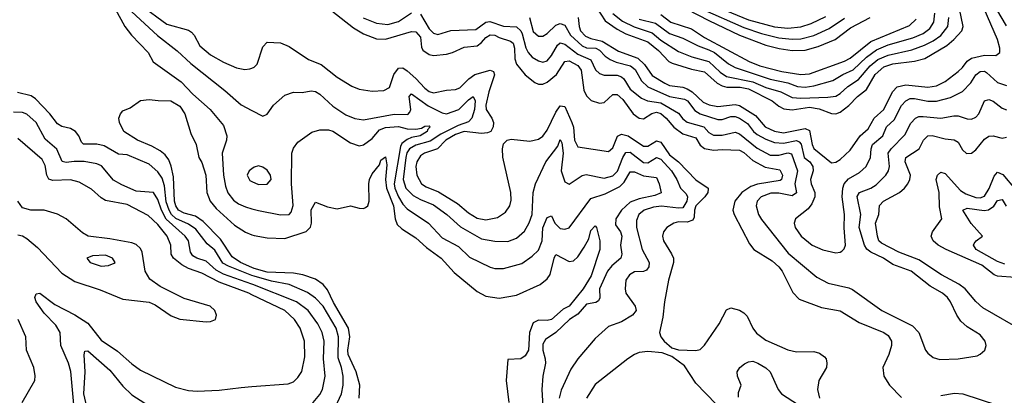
# Model space of a CAD drawing. Header units: inches. Extents: x 1305375 to 1407406, y 744550 to 841633.
# Tile 429 of 509: x 1368938 to 1373440, y 834183 to 835901. Entities that reach past the tile are written whole.
import ezdxf

# ---------------------------------------------------------------- set-up
doc = ezdxf.new("R2010")
doc.units = ezdxf.units.IN
doc.header["$MEASUREMENT"] = 0
doc.layers.add('B3863', color=7, linetype='Continuous')
doc.layers.add('B3873', color=7, linetype='Continuous')

msp = doc.modelspace()

# ---------------------------------------------------------------- linework, layer by layer
at = {"layer": 'B3863', "color": 5}
for points, elevation in [([(1369490, 835968.2), (1369610, 835879.9), (1369710, 835852), (1369723.7, 835843.7), (1369735.7, 835830), (1369761.6, 835781.6), (1369810, 835739.6), (1369870, 835705.9), (1369930, 835679.8), (1369967, 835673), (1369990, 835675.4), (1370000, 835679.2)], 1280), ([(1369374.7, 835950), (1369418.5, 835870), (1369449.4, 835830), (1369525.1, 835750), (1369547.9, 835707.9), (1369676.6, 835616.6), (1369730, 835559.7), (1369809.1, 835490), (1369870, 835417.4), (1369885.1, 835370), (1369882.9, 835350), (1369863.1, 835290), (1369869.7, 835190), (1369878.9, 835138.9), (1369889.4, 835109.4), (1369914.9, 835074.9), (1369938.1, 835058.1), (1369970, 835044.4), (1370000, 835035.9)], 1240), ([(1369450, 835936.8), (1369568.1, 835828.1), (1369658.2, 835758.2), (1369719.8, 835699.9), (1369876.5, 835576.5), (1369950, 835510.8), (1370000, 835485.2)], 1260), ([(1370000, 834731.2), (1369892.8, 834772.8), (1369867.4, 834787.4), (1369830, 834847.3), (1369795.6, 834875.6), (1369743, 834943), (1369710, 834966.2), (1369651.5, 834991.5), (1369632.3, 835010), (1369620.7, 835030), (1369608.3, 835068.3), (1369600.6, 835140.6), (1369590, 835175.3), (1369570, 835205.6), (1369530, 835239.4), (1369430, 835282.5), (1369390, 835285.3), (1369324.5, 835324.5), (1369290.9, 835330.9), (1369230, 835331.6), (1369220.3, 835340.3), (1369208.2, 835370), (1369193.6, 835390), (1369170, 835402.4), (1369130, 835412.7), (1369110, 835424.1), (1369075.1, 835470), (1369010, 835538.4), (1368990, 835552.3), (1368927.5, 835567.5)], 1240), ([(1370000, 834767), (1369947.6, 834790), (1369910, 834815.4), (1369856.5, 834896.5), (1369777.3, 834977.3), (1369742.3, 835002.3), (1369690, 835016.5), (1369664.4, 835030), (1369651.1, 835050), (1369645.4, 835070), (1369641.4, 835181.4), (1369631.2, 835231.2), (1369619.9, 835259.9), (1369602.5, 835282.5), (1369580.6, 835300.6), (1369542.8, 835322.8), (1369475.8, 835350), (1369414, 835390), (1369393.5, 835430), (1369391.2, 835450), (1369398.9, 835470), (1369410, 835483.1), (1369442.9, 835497.1), (1369490, 835531), (1369530, 835536), (1369570.5, 835530.5), (1369629.7, 835530.3), (1369670, 835505.5), (1369693.1, 835470), (1369720.2, 835380.3), (1369745.5, 835330), (1369757.6, 835270), (1369770, 835247.3), (1369789.1, 835190), (1369794, 835110), (1369808.6, 835070), (1369836.8, 835036.8), (1369920.7, 834960.7), (1369970, 834928.5), (1370000, 834917.4)], 1220), ([(1370000, 834691.5), (1369870, 834736.5), (1369835.6, 834755.6), (1369790, 834796.7), (1369748.1, 834810), (1369730, 834820.7), (1369718.2, 834838.2), (1369709.5, 834890), (1369694.1, 834910), (1369607.8, 834987.8), (1369585.9, 835030), (1369570, 835078.6), (1369550, 835109.9), (1369470, 835116.8), (1369405, 835145), (1369367.4, 835167.4), (1369312.1, 835232.1), (1369290, 835241.4), (1369232, 835252), (1369187.4, 835252.6), (1369150, 835247.5), (1369132.7, 835252.7), (1369108.3, 835308.3), (1369054.7, 835354.7), (1369013.7, 835430), (1368970, 835469.2), (1368950, 835475.9), (1368910, 835478.5)], 1260), ([(1370000, 834642.7), (1369985, 834650), (1369850, 834700.5), (1369770, 834742), (1369710, 834762.4), (1369679.8, 834779.8), (1369641.2, 834810), (1369630, 834829), (1369629.6, 834870), (1369612.1, 834910), (1369570, 834964.5), (1369525.4, 835005.4), (1369430, 835055.2), (1369330, 835074.1), (1369310, 835085.6), (1369266.1, 835126.1), (1369210, 835157.7), (1369170, 835168.9), (1369090, 835164.8), (1369070.7, 835170.7), (1369061.9, 835190), (1369054.6, 835234.6), (1369040.8, 835260.8), (1368930, 835357.2)], 1280), ([(1370000, 835219.3), (1369987.2, 835210), (1369978, 835190), (1369990, 835164.9), (1370000, 835160.6)], 1260), ([(1368930, 834917.1), (1368950, 834912), (1368970, 834900.3), (1369018.5, 834858.5), (1369130, 834741.3), (1369190, 834702.7), (1369305.3, 834665.3), (1369410, 834623.3), (1369530, 834608.4), (1369556.7, 834596.7), (1369630, 834545.6), (1369670, 834531.2), (1369790, 834518.4), (1369810, 834519.7), (1369833, 834530), (1369838, 834550), (1369829.8, 834570), (1369808.3, 834590), (1369690, 834625.2), (1369580.1, 834680.1), (1369533.4, 834713.4), (1369511.3, 834751.3), (1369498, 834838), (1369490, 834854.2), (1369470, 834873), (1369450, 834880.9), (1369350, 834898.6), (1369251.2, 834911.2), (1369225.2, 834925.2), (1369150.5, 834990), (1369110, 835011.5), (1369050, 835029.1), (1368989, 835029), (1368950, 835040.7), (1368929.9, 835070)], 1320), ([(1369189.9, 834090.1), (1369171.2, 834291.2), (1369161.4, 834330), (1369126.2, 834410), (1369123.1, 834470), (1369102.9, 834502.9), (1369050, 834558.5), (1369013.1, 834610), (1369007.7, 834630), (1369013.2, 834646.8), (1369030, 834650.1), (1369098.5, 834598.6), (1369190, 834550.7), (1369250, 834512.5), (1369310, 834435.5), (1369385.5, 834385.5), (1369450, 834326.3), (1369490, 834297.6), (1369650, 834219.7), (1369710, 834205.4), (1369750, 834202.2), (1369850, 834206.7), (1369950, 834219.1), (1370000, 834222.7)], 1280), ([(1368949.1, 834150), (1369006.6, 834250), (1369008.3, 834271.7), (1369002.2, 834310), (1368968.9, 834390), (1368965.8, 834450), (1368930.7, 834530)], 1320), ([(1369259, 834070), (1369231.3, 834190), (1369237, 834290), (1369232.6, 834367.4), (1369236, 834384), (1369250, 834386), (1369350, 834298.1), (1369410, 834224.6), (1369450, 834185.2), (1369510, 834146.7)], 1260)]:
    msp.add_lwpolyline(points, dxfattribs=dict(at, elevation=elevation))
at = {"layer": 'B3863', "color": 5, "elevation": 1340}
msp.add_lwpolyline([(1369330, 834824), (1369270, 834820.9), (1369244.4, 834810), (1369259.5, 834790), (1369310, 834773), (1369343.6, 834776.4), (1369370, 834787.2), (1369374, 834790), (1369362.6, 834810)], close=True, dxfattribs=at)
at = {"layer": 'B3873', "color": 5}
for points, elevation in [([(1373450, 835871.9), (1373406.9, 835946.9), (1373398.2, 835990), (1373401.9, 836030), (1373408.5, 836050), (1373454.2, 836110)], 1360), ([(1370330, 835968.8), (1370463.9, 835863.9), (1370510, 835835.9), (1370570, 835812.4), (1370610.9, 835810.9), (1370730, 835846.7), (1370750, 835845.6), (1370770, 835821.2), (1370774.9, 835774.9), (1370781.9, 835761.9), (1370810, 835741.7), (1370830, 835737.5), (1370890, 835742.7), (1370916.8, 835750), (1370970, 835774.4), (1371030, 835781.6), (1371050, 835796.4), (1371070, 835819.4), (1371090, 835832.1), (1371110, 835829.2), (1371130, 835818.5), (1371182.8, 835802.8), (1371193.9, 835793.9), (1371200.1, 835770), (1371202.3, 835722.3), (1371210, 835696.8), (1371248.9, 835648.9), (1371293.2, 835613.2), (1371310, 835605.5), (1371330, 835605.5), (1371350, 835615.2), (1371393.1, 835650), (1371430, 835710), (1371450, 835713), (1371490.9, 835690.9), (1371505.5, 835670), (1371517.9, 835577.9), (1371530, 835552.2), (1371551.8, 835531.8), (1371590, 835519), (1371610, 835521.2), (1371650, 835558.6), (1371670, 835558.7), (1371696.3, 835536.3), (1371742.9, 835470), (1371770, 835450.6), (1371790, 835448), (1371828.6, 835471.4), (1371850, 835477.1), (1371870, 835471.1), (1371894.5, 835450), (1371929, 835409), (1371970, 835377.9), (1372030, 835361.1), (1372050, 835327), (1372070, 835311.6), (1372110, 835304.3), (1372150, 835307.2), (1372230, 835303.6), (1372250, 835293.3), (1372290, 835256.2), (1372346.9, 835226.9), (1372413.8, 835213.8), (1372426.3, 835190), (1372421.8, 835170), (1372415.3, 835164.7), (1372312.2, 835147.8), (1372281.8, 835138.2), (1372240.5, 835110), (1372208, 835070), (1372199.1, 835030), (1372204.9, 835010), (1372275.2, 834875.2), (1372295.5, 834850), (1372378.6, 834798.6), (1372410, 834770.1), (1372424.3, 834750), (1372472.7, 834652.7), (1372502.5, 834622.5), (1372604.9, 834584.9), (1372690, 834569), (1372776.3, 834516.3), (1372890, 834470.5), (1372910, 834456.4), (1372924.7, 834430), (1372925.1, 834410), (1372912.7, 834370), (1372885.2, 834310), (1372889.3, 834270), (1372915.8, 834230), (1372970, 834173.6)], 1320), ([(1372090, 835974), (1372270, 835899.6), (1372390, 835867.5), (1372450, 835862.4), (1372510, 835868), (1372556.7, 835883.3), (1372624, 835916)], 1560), ([(1370509, 835909), (1370570, 835884.3), (1370621.7, 835878.3), (1370670, 835892.3), (1370730, 835931.8)], 1340), ([(1370770, 835926.1), (1370810, 835858.4), (1370830, 835838.5), (1370850, 835832.3), (1370910, 835851.9), (1371023.7, 835856.3), (1371070, 835889.7), (1371087.8, 835892.2), (1371150, 835871.6), (1371210, 835867.3), (1371230, 835850.1), (1371236.3, 835836.3), (1371251.7, 835771.7), (1371262.7, 835750), (1371281.9, 835730), (1371310, 835711.8), (1371330, 835706.3), (1371350, 835712.1), (1371370, 835736.8), (1371396.5, 835783.5), (1371410, 835794.1), (1371430, 835789), (1371490, 835743), (1371550, 835717.5), (1371571.1, 835671.1), (1371590, 835654.4), (1371610, 835646.9), (1371670, 835646.3), (1371690, 835639.9), (1371701, 835630), (1371730, 835583.1), (1371781.1, 835541.1), (1371809.2, 835529.2), (1371870, 835520.4), (1371950, 835473.1), (1371970, 835447.2), (1371990, 835431.7), (1372066.4, 835410), (1372090, 835385.5), (1372110, 835372.1), (1372150, 835372.1), (1372210, 835386.3), (1372230, 835379.3), (1372310, 835313.5), (1372370, 835281.6), (1372410, 835280.5), (1372450, 835291.6), (1372467.4, 835287.4), (1372495.4, 835210), (1372482.9, 835150), (1372490.7, 835109.3), (1372470, 835095.4), (1372410, 835107.5), (1372372.3, 835107.7), (1372328, 835090), (1372310.1, 835070), (1372305.1, 835050), (1372316.6, 835010), (1372330, 834986.7), (1372452.5, 834832.5), (1372582.9, 834722.9), (1372635.6, 834695.6), (1372730, 834674.5), (1372746.9, 834666.9), (1372879.7, 834570), (1373020.8, 834500.8), (1373050.2, 834470), (1373080.2, 834390), (1373090, 834375.3), (1373115.9, 834355.9), (1373146.2, 834346.2), (1373230, 834349.4), (1373315.9, 834364.1), (1373330, 834370.4), (1373351.5, 834390), (1373357.4, 834410), (1373353.3, 834430), (1373330, 834459.3), (1373270, 834496.8), (1373242.4, 834522.4), (1373223.4, 834550), (1373194.9, 834610), (1373181, 834630), (1373157.3, 834650), (1373101.9, 834681.9), (1373014.3, 834750), (1372930, 834780.5), (1372888.7, 834810), (1372830, 834837.6), (1372811.7, 834851.7), (1372800.8, 834870), (1372776.6, 834950), (1372784.1, 835010), (1372768.1, 835091.9), (1372778.6, 835110), (1372830.5, 835129.5), (1372855.1, 835144.9), (1372898.8, 835190), (1372911.1, 835210), (1372915.9, 835230), (1372909.7, 835290.3), (1372922.6, 835310), (1372985.8, 835374.2), (1373013.2, 835426.8), (1373034, 835450), (1373050, 835457.4), (1373070, 835458.4), (1373150.3, 835449.7), (1373210, 835461.1), (1373230, 835460.4), (1373270, 835447.5), (1373290, 835446), (1373310, 835454.5), (1373323.7, 835470), (1373350, 835530.2), (1373370, 835535.9), (1373390, 835527.5), (1373430, 835495.8), (1373450, 835488.9)], 1340), ([(1371491, 835910), (1371495.7, 835870), (1371502.8, 835850), (1371525.7, 835825.7), (1371550, 835814), (1371602.2, 835802.2), (1371676.3, 835756.3), (1371764.5, 835724.5), (1371795.6, 835695.6), (1371830, 835645.6), (1371888.5, 835610), (1371910, 835599.9), (1371970, 835591.7), (1371990, 835584.4), (1372013.8, 835570), (1372063.8, 835523.8), (1372090.7, 835510.7), (1372130, 835503.6), (1372210, 835512.4), (1372230, 835508), (1372302.9, 835462.9), (1372347.1, 835410), (1372390, 835390.3), (1372430, 835383.7), (1372530, 835402.4), (1372550, 835393.4), (1372562.1, 835330), (1372570, 835311.6), (1372650, 835245.8), (1372670, 835248.4), (1372690, 835260.6), (1372736.3, 835303.7), (1372781.3, 835370), (1372817.9, 835402.1), (1372844.8, 835450), (1372890, 835490), (1372928.8, 835571.2), (1372950, 835593.5), (1372990, 835602.9), (1373090, 835591.9), (1373130, 835598.6), (1373170, 835618.3), (1373230, 835663.1), (1373250, 835682), (1373270, 835711.6), (1373290, 835725), (1373350, 835738.4), (1373402.4, 835737.6), (1373419.3, 835750), (1373420.6, 835770), (1373409.5, 835810), (1373348.5, 835950)], 1380), ([(1371575.9, 835955.9), (1371614.7, 835894.7), (1371670, 835856.6), (1371710, 835836), (1371810, 835799.6), (1371859.6, 835759.6), (1371906.2, 835710), (1371921.5, 835701.5), (1372010, 835674.4), (1372070, 835662.3), (1372127, 835610), (1372150, 835597.7), (1372172.3, 835592.3), (1372232.6, 835592.6), (1372270, 835584), (1372379.3, 835530), (1372410, 835504.8), (1372432.9, 835492.9), (1372470, 835489), (1372550, 835499.9), (1372593.6, 835493.6), (1372650, 835471.2), (1372670, 835469.7), (1372690, 835478), (1372730, 835507.9), (1372768.5, 835550), (1372810, 835581.3), (1372850.5, 835650), (1372890, 835684.5), (1372930, 835699.1), (1373029.7, 835710.3), (1373076.4, 835723.6), (1373177.3, 835782.7), (1373210.3, 835810), (1373246.3, 835850), (1373252.3, 835870), (1373235.4, 835950)], 1420), ([(1371650, 835929.4), (1371694.3, 835894.3), (1371747.4, 835867.4), (1371830, 835840.2), (1371870, 835807.3), (1371950, 835754.6), (1372011.2, 835731.2), (1372090, 835709.2), (1372140.4, 835660.4), (1372170, 835641.4), (1372290, 835615.9), (1372350, 835589.8), (1372418.3, 835570), (1372470, 835544.8), (1372510, 835541.9), (1372634, 835546), (1372670, 835551.3), (1372690, 835563.1), (1372724.8, 835595.2), (1372773.6, 835626.4), (1372826.8, 835690), (1372862.1, 835717.9), (1372910, 835738.5), (1373017.3, 835762.7), (1373075.9, 835784.1), (1373115.9, 835804.1), (1373150, 835828.7), (1373181.5, 835870), (1373187.5, 835910)], 1440), ([(1371770, 835902.5), (1371845.1, 835885.1), (1371910, 835837.5), (1371970, 835816.2), (1372040.5, 835780.5), (1372090, 835763.3), (1372114.5, 835750), (1372178.5, 835698.5), (1372210, 835681.6), (1372370, 835628.7), (1372450, 835612.5), (1372495.1, 835595.1), (1372530, 835592.8), (1372570, 835598.7), (1372656.7, 835623.3), (1372701.5, 835650), (1372750, 835671.7), (1372809.9, 835730), (1372856.6, 835763.4), (1372910, 835786), (1373022, 835818), (1373070, 835837.6), (1373100, 835860), (1373117.6, 835890), (1373122.9, 835930)], 1460), ([(1371870, 835924.6), (1371915, 835890), (1372010, 835859.3), (1372070, 835818.5), (1372273.8, 835710), (1372323.2, 835690), (1372423.1, 835663.1), (1372510, 835650.1), (1372550, 835652.7), (1372710, 835711.7), (1372735.5, 835724.5), (1372830, 835800.2), (1373006.5, 835873.5), (1373037.4, 835902.6)], 1480), ([(1371989.2, 835949.2), (1372090, 835896.6), (1372230, 835829.8), (1372350, 835784.9), (1372410.6, 835769.4), (1372470, 835760.2), (1372530, 835761.7), (1372590, 835777.9), (1372667.2, 835810), (1372737, 835863), (1372827.7, 835910)], 1520), ([(1372055.9, 835950), (1372250, 835864.3), (1372330, 835836.9), (1372410, 835817.8), (1372470, 835811), (1372510, 835812.5), (1372570, 835828.9), (1372639.6, 835860.4), (1372710, 835907.3)], 1540), ([(1371269.4, 835910), (1371286.6, 835846.6), (1371310, 835825.4), (1371330, 835824.8), (1371350, 835837.1), (1371390, 835875), (1371410, 835883.1), (1371430, 835875.8), (1371456.5, 835830), (1371510, 835780.7), (1371530, 835772.7), (1371572.5, 835770), (1371590, 835761.3), (1371614.6, 835734.6), (1371637.9, 835717.9), (1371666.1, 835706.1), (1371731.6, 835690), (1371753.1, 835673.1), (1371780.8, 835620.8), (1371810, 835593.3), (1371910, 835549.1), (1371977.6, 835537.6), (1371991.3, 835530), (1372025.2, 835485.2), (1372049.5, 835470), (1372130, 835444), (1372150, 835443.9), (1372190, 835457.3), (1372210, 835458), (1372230, 835451), (1372266.6, 835426.6), (1372293.8, 835390), (1372310, 835375.7), (1372350, 835354.3), (1372390, 835339.6), (1372430, 835335.8), (1372490, 835347.9), (1372502.8, 835342.8), (1372511.7, 835331.7), (1372525.4, 835270), (1372551.4, 835250), (1372565, 835230), (1372565.8, 835210), (1372554.6, 835170), (1372557.5, 835150), (1372574.4, 835110), (1372574.2, 835090), (1372560.8, 835059.2), (1372543.9, 835036.1), (1372485.2, 834990), (1372478.8, 834970), (1372484, 834950), (1372512, 834910), (1372561.3, 834870), (1372610, 834848.7), (1372670, 834835.2), (1372690, 834836.9), (1372698, 834842), (1372708, 834852), (1372714.1, 834870), (1372708.1, 834948.1), (1372710.3, 835010), (1372699.2, 835090), (1372701.4, 835130), (1372708.7, 835150), (1372727.6, 835172.4), (1372778.6, 835201.4), (1372808, 835230), (1372828.4, 835270), (1372831.1, 835310), (1372838.2, 835330), (1372885.7, 835370), (1372902.4, 835410), (1372937, 835443), (1372970, 835507.5), (1372989.7, 835530.3), (1373010, 835540.1), (1373030, 835540.7), (1373090, 835528.7), (1373130, 835528.2), (1373194.8, 835545.2), (1373250, 835572.5), (1373287.6, 835612.4), (1373310.9, 835649.1), (1373330, 835664.4), (1373350, 835664.5), (1373359.3, 835659.3), (1373410, 835613.3), (1373450, 835599.8)], 1360), ([(1370000, 835679.2), (1370010, 835682.9), (1370023.1, 835696.9), (1370050, 835776.5), (1370070, 835798.5), (1370130, 835795), (1370170, 835777.6), (1370259, 835719), (1370316.2, 835696.2), (1370390, 835638.4), (1370456.9, 835596.9), (1370490, 835582.5), (1370550, 835574.4), (1370602.7, 835577.3), (1370628.7, 835591.3), (1370648.9, 835650), (1370670, 835679.4), (1370690, 835680.5), (1370710, 835666.7), (1370750, 835631.4), (1370790, 835587.2), (1370810, 835572.6), (1370830, 835566.5), (1370890, 835578.9), (1370930, 835580.9), (1370950, 835589.6), (1370991.4, 835630), (1371018.9, 835650), (1371090, 835670.1), (1371104, 835664), (1371108.4, 835648.4), (1371082.7, 835570), (1371070.1, 835510.1), (1371071.7, 835490), (1371097.6, 835450), (1371103.9, 835430), (1371103, 835410), (1371091.7, 835390), (1371077.4, 835382.6), (1371050, 835380.5), (1370970, 835388.8), (1370930, 835376), (1370886.1, 835350), (1370849.2, 835310.8), (1370788.6, 835290), (1370770, 835277.3), (1370753.7, 835250), (1370749.7, 835230), (1370753.3, 835190), (1370775.8, 835150), (1370795.9, 835135.9), (1370853.6, 835113.6), (1370939.9, 835059.9), (1370990, 835017.2), (1371030, 834993.3), (1371070, 834985.9), (1371123.3, 834996.7), (1371160.1, 835019.9), (1371178.8, 835050), (1371184.7, 835075.3), (1371183.9, 835110), (1371147.3, 835272.7), (1371145, 835310), (1371150, 835333.4), (1371166.6, 835350), (1371185.7, 835354.3), (1371270, 835345.2), (1371310, 835354.6), (1371330, 835368.7), (1371350, 835395), (1371390, 835477.2), (1371410, 835507), (1371430, 835503.5), (1371463.3, 835430), (1371470.1, 835409.9), (1371475.3, 835350), (1371490, 835318.6), (1371630, 835298.1), (1371650, 835315), (1371671.6, 835368.4), (1371690, 835377.1), (1371720.1, 835370), (1371790, 835322.1), (1371810, 835321.6), (1371850, 835347), (1371870, 835340.8), (1371910, 835283.3), (1371950.4, 835250.4), (1372030, 835168.9), (1372086.2, 835130), (1372086.8, 835126.8), (1372085, 835110), (1372070.8, 835090), (1372030.4, 835050), (1372023.5, 835030), (1372022.1, 834997.9), (1372015.8, 834984.2), (1371990, 834974.9), (1371950, 834975.8), (1371929.3, 834970.7), (1371896.5, 834950), (1371882.3, 834930), (1371878, 834910), (1371881.9, 834890), (1371918.7, 834830), (1371927.4, 834810), (1371927.6, 834790), (1371905.3, 834710), (1371886.2, 834610), (1371879.1, 834540.9), (1371863.1, 834470), (1371870.3, 834450), (1371885.3, 834430), (1371920.5, 834400.5), (1371950, 834390.2), (1372030, 834388), (1372050, 834393.1), (1372070, 834412.9), (1372136.8, 834510), (1372170, 834573.8), (1372190, 834582.8), (1372230, 834571.8), (1372250, 834560.6), (1372265.2, 834545.2), (1372290.6, 834490), (1372306.8, 834466.8), (1372350, 834435), (1372450, 834390.9), (1372490, 834381.1), (1372570, 834383.5), (1372596.1, 834376.1), (1372618.7, 834358.7), (1372625.2, 834350), (1372629.5, 834330), (1372627.1, 834310), (1372592.3, 834250), (1372586.1, 834210), (1372594.7, 834170)], 1280), ([(1370000, 835485.2), (1370050, 835459.5), (1370070, 835468.8), (1370098.5, 835510), (1370150, 835555.9), (1370190, 835569.3), (1370230, 835567.8), (1370270, 835575.3), (1370290, 835572.5), (1370310, 835560.8), (1370370, 835504.7), (1370430, 835464.8), (1370470, 835448.1), (1370510, 835443.1), (1370650, 835468.3), (1370712.2, 835467.8), (1370722.2, 835477.8), (1370725.8, 835490), (1370718.2, 835550), (1370730, 835561.4), (1370806.5, 835506.5), (1370870, 835475.2), (1370890, 835469.8), (1370945.8, 835490), (1370990, 835534.7), (1371011.8, 835550), (1371020.9, 835530), (1371017.1, 835490), (1371006.1, 835450), (1370990, 835434.2), (1370943.3, 835416.7), (1370863.1, 835376.9), (1370814.9, 835345.1), (1370750, 835326.5), (1370720.5, 835310), (1370708.9, 835291.1), (1370703.7, 835270), (1370691.4, 835170), (1370704, 835130), (1370736.6, 835096.6), (1370770, 835077.9), (1370830, 835054.3), (1370891.3, 835010), (1370953.4, 834953.4), (1371050, 834899.1), (1371110, 834887.8), (1371170, 834886.8), (1371210, 834901.4), (1371246.7, 834933.3), (1371268.3, 834971.7), (1371280.6, 835010), (1371286.6, 835110), (1371296.6, 835150), (1371343.6, 835250), (1371398.1, 835321.9), (1371410, 835352.3), (1371417.3, 835337.3), (1371423.1, 835290), (1371413.5, 835210), (1371430, 835158.9), (1371450, 835149.1), (1371510, 835187.8), (1371527.6, 835192.4), (1371610, 835176.3), (1371650, 835187.3), (1371671.8, 835208.2), (1371696.1, 835270), (1371710, 835293.3), (1371730, 835294.2), (1371790, 835247.5), (1371810, 835246.3), (1371850, 835269.7), (1371870, 835263), (1371918.9, 835210), (1371943.3, 835170), (1371960.3, 835130), (1371984.9, 835104.9), (1371992, 835090), (1371988.2, 835070), (1371970, 835040.5), (1371950, 835038.7), (1371872.8, 835047.2), (1371836.3, 835043.7), (1371794.2, 835030), (1371768.6, 835010), (1371757.9, 834982.1), (1371758, 834950), (1371784.6, 834850), (1371816.1, 834790), (1371814.6, 834770), (1371804.5, 834755.5), (1371790, 834749.3), (1371750, 834747.2), (1371726.4, 834733.6), (1371710.1, 834709.9), (1371706.1, 834670), (1371710.1, 834650), (1371751.9, 834590), (1371756.3, 834570), (1371740.6, 834550), (1371690, 834519.3), (1371630, 834498), (1371570, 834443), (1371490.9, 834350), (1371458, 834302), (1371413.8, 834206.2), (1371405.2, 834170)], 1260), ([(1370000, 835035.9), (1370030, 835027.4), (1370130, 835008.1), (1370169.9, 835010.1), (1370179.6, 835020.4), (1370188.5, 835051.5), (1370181.1, 835150), (1370182.7, 835290), (1370190, 835313), (1370210, 835340.4), (1370273.3, 835386.7), (1370310, 835397.3), (1370350, 835396.9), (1370370, 835390.2), (1370450, 835337.7), (1370490, 835323.2), (1370510, 835328.2), (1370550, 835357.9), (1370583.8, 835396.2), (1370610, 835407.2), (1370670, 835412.2), (1370710, 835402.1), (1370750, 835399.3), (1370775, 835405), (1370790, 835414.4), (1370810, 835415.8), (1370815.5, 835410), (1370802.6, 835397.4), (1370801.4, 835390), (1370769.1, 835370), (1370730, 835361.5), (1370710, 835352.3), (1370686, 835334), (1370679.2, 835320.9), (1370650.4, 835150), (1370653.8, 835130), (1370670, 835090.1), (1370690, 835057), (1370710, 835035.7), (1370807.9, 834970), (1370870, 834902.8), (1370943.8, 834863.8), (1370995.2, 834815.2), (1371090, 834768.9), (1371110, 834763.5), (1371150, 834762.1), (1371233.9, 834786.1), (1371281.5, 834818.5), (1371310, 834847.1), (1371327.6, 834890), (1371330.6, 834949.4), (1371350, 834995.8), (1371370, 835004.4), (1371385.5, 834970), (1371410, 834946.1), (1371430, 834942.5), (1371450, 834949.3), (1371550, 835083.4), (1371615, 835105), (1371682.3, 835137.7), (1371702, 835158), (1371730, 835205.3), (1371750, 835204.2), (1371790, 835186.2), (1371850, 835179), (1371862.6, 835150), (1371870.7, 835109.3), (1371843, 835097), (1371770, 835081.2), (1371730, 835066.1), (1371689.7, 835030.3), (1371664.3, 834990), (1371662.9, 834962.9), (1371685.4, 834930), (1371691.9, 834910), (1371685.7, 834870), (1371691.6, 834828.4), (1371686.8, 834810), (1371645.4, 834774.6), (1371626.1, 834750), (1371589.7, 834670), (1371591.1, 834628.9), (1371585.4, 834614.6), (1371572.7, 834607.3), (1371530, 834599.1), (1371490, 834553.4), (1371452.7, 834530), (1371390.1, 834469.9), (1371341.6, 834438.4), (1371330, 834417), (1371330.1, 834390), (1371341.1, 834350), (1371341.7, 834330), (1371329.6, 834270.4), (1371326.2, 834210), (1371335.5, 834030)], 1240), ([(1373532.6, 834472.6), (1373343, 834583), (1373310, 834612.3), (1373261.2, 834670), (1373231.8, 834691.8), (1373153.2, 834733.2), (1373050, 834802.4), (1372958, 834838), (1372879.2, 834879.2), (1372867.4, 834890), (1372860.3, 834910), (1372851.4, 834970), (1372866.4, 835010), (1372870, 835050.2), (1372888.2, 835070), (1372960.6, 835110), (1372984.3, 835130), (1372999.6, 835150), (1373008.8, 835170), (1373011.8, 835190), (1372987.8, 835250), (1372990.9, 835270), (1373051.4, 835310), (1373071.6, 835350), (1373090, 835368.9), (1373110, 835371.3), (1373170, 835356.2), (1373211.2, 835351.2), (1373230, 835339.8), (1373250, 835306), (1373268.2, 835288.2), (1373290, 835290.2), (1373310, 835305.4), (1373350, 835354), (1373370, 835367.3), (1373390, 835369.5), (1373430, 835358.9), (1373450, 835363.6)], 1320), ([(1370000, 834917.4), (1370010, 834913.6), (1370070, 834903.8), (1370150, 834899.8), (1370248.2, 834931.8), (1370267.6, 834952.4), (1370271.8, 834970), (1370270, 835030.7), (1370290, 835065.5), (1370345.4, 835045.5), (1370390, 835035.6), (1370450, 835048.9), (1370490, 835038.6), (1370510, 835036.8), (1370518.5, 835041.5), (1370529.9, 835050.1), (1370535.7, 835070), (1370533.8, 835150), (1370537.1, 835170), (1370550, 835196.2), (1370582.7, 835237.3), (1370590, 835258), (1370610, 835273), (1370616.2, 835236.2), (1370610.8, 835170), (1370614.8, 835130), (1370646.5, 835050), (1370654.7, 834990), (1370664.3, 834964.3), (1370684.6, 834944.6), (1370750, 834902.5), (1370798.1, 834858.1), (1370864.5, 834810), (1370925.2, 834745.2), (1371030, 834658.2), (1371070, 834636.8), (1371130, 834626.4), (1371210, 834641.5), (1371317.6, 834690), (1371350, 834715.4), (1371364.1, 834735.9), (1371381.9, 834810), (1371390, 834827.4), (1371450, 834794.6), (1371470, 834797.8), (1371490, 834816), (1371519.9, 834860.1), (1371540.9, 834899.1), (1371550, 834936.3), (1371570, 834957.6), (1371576, 834950), (1371590.8, 834890), (1371590.1, 834850), (1371551, 834730), (1371515, 834670), (1371450, 834590.9), (1371423.7, 834576.3), (1371370.5, 834530), (1371350, 834524.8), (1371310, 834527), (1371286.1, 834513.9), (1371269.3, 834470), (1371264.5, 834390), (1371250, 834362.8), (1371230, 834349), (1371170, 834347.3), (1371163, 834250), (1371175, 834150)], 1220), ([(1370000, 835160.6), (1370030, 835147.5), (1370070, 835148.1), (1370088.2, 835170), (1370084.4, 835190), (1370070, 835212), (1370050, 835226), (1370030, 835231.7), (1370010, 835226.6), (1370000, 835219.3)], 1260), ([(1373490, 834721.7), (1373410, 834727.2), (1373393.5, 834733.5), (1373337.6, 834777.6), (1373175.2, 834850), (1373137.6, 834870), (1373114.7, 834890), (1373106, 834910), (1373111.6, 834930), (1373154.9, 834990), (1373144.2, 835044.2), (1373142.7, 835110), (1373128.8, 835170), (1373135, 835190), (1373150, 835203.2), (1373170, 835197.6), (1373239.4, 835119.4), (1373264.1, 835104.1), (1373310, 835087.4), (1373330, 835085.6), (1373350, 835093.6), (1373371.8, 835128.2), (1373394.4, 835185.6), (1373410, 835203.3), (1373433.2, 835193.2), (1373490, 835126.1)], 1280), ([(1373442.5, 834782.6), (1373410, 834794.4), (1373312.1, 834850), (1373298.9, 834870), (1373302.5, 834877.5), (1373311.2, 834888.8), (1373341.1, 834910), (1373288.3, 834968.3), (1373251.1, 835030), (1373270, 835039.2), (1373348.4, 835028.4), (1373368.3, 835031.7), (1373391.9, 835048.1), (1373410, 835074), (1373430, 835078), (1373448.5, 835048.5)], 1260), ([(1370490, 834169.1), (1370493.3, 834230), (1370476.3, 834290), (1370439.3, 834370), (1370438.1, 834390), (1370446.9, 834450), (1370441.8, 834490), (1370372.1, 834607.9), (1370344.9, 834664.9), (1370325.8, 834690), (1370290, 834714.1), (1370233.1, 834733.1), (1370190, 834741.5), (1370070, 834746.4), (1370010, 834762.6), (1370000, 834767)], 1220), ([(1370381.7, 834130), (1370409.4, 834190), (1370416.6, 834230), (1370416.8, 834270), (1370409.2, 834310), (1370393.6, 834353.6), (1370395.9, 834450), (1370385.3, 834490), (1370325, 834590), (1370290, 834627.4), (1370253.3, 834653.3), (1370170, 834689.3), (1370090, 834705), (1370010, 834727.4), (1370000, 834731.2)], 1240), ([(1370000, 834096.3), (1370070, 834086.1), (1370206, 834094), (1370230, 834105.4), (1370280.5, 834150), (1370310, 834186.8), (1370322.5, 834210), (1370334.8, 834270), (1370327.3, 834350), (1370330.7, 834430), (1370320.5, 834470), (1370300.8, 834510), (1370257.3, 834570), (1370204.1, 834610), (1370004.4, 834690), (1370000, 834691.5)], 1260), ([(1370000, 834222.7), (1370165.2, 834234.8), (1370190, 834244.2), (1370210, 834263.6), (1370227.5, 834292.5), (1370241.8, 834358.2), (1370240.7, 834430), (1370220.9, 834490), (1370194.8, 834530), (1370149.9, 834570), (1370000, 834642.7)], 1280), ([(1372123.1, 834143.1), (1372030, 834238.9), (1371977.9, 834317.9), (1371919.9, 834359.9), (1371876.4, 834376.4), (1371810, 834383.2), (1371770, 834377.9), (1371749, 834370), (1371719.6, 834350), (1371570, 834231.8), (1371530.2, 834170)], 1280), ([(1372225.5, 834174.5), (1372225, 834195), (1372236.4, 834230), (1372220.8, 834270), (1372219.1, 834290), (1372231.3, 834310), (1372252.5, 834327.5), (1372270, 834336.5), (1372290, 834338.6), (1372314, 834330), (1372350, 834308), (1372369.1, 834290), (1372406.7, 834210), (1372421.3, 834190), (1372499.6, 834139.6)], 1260), ([(1373150, 834182), (1373212.9, 834192.9), (1373250.8, 834190), (1373410, 834138.2)], 1320)]:
    msp.add_lwpolyline(points, dxfattribs=dict(at, elevation=elevation))

doc.saveas('drawing.dxf')
